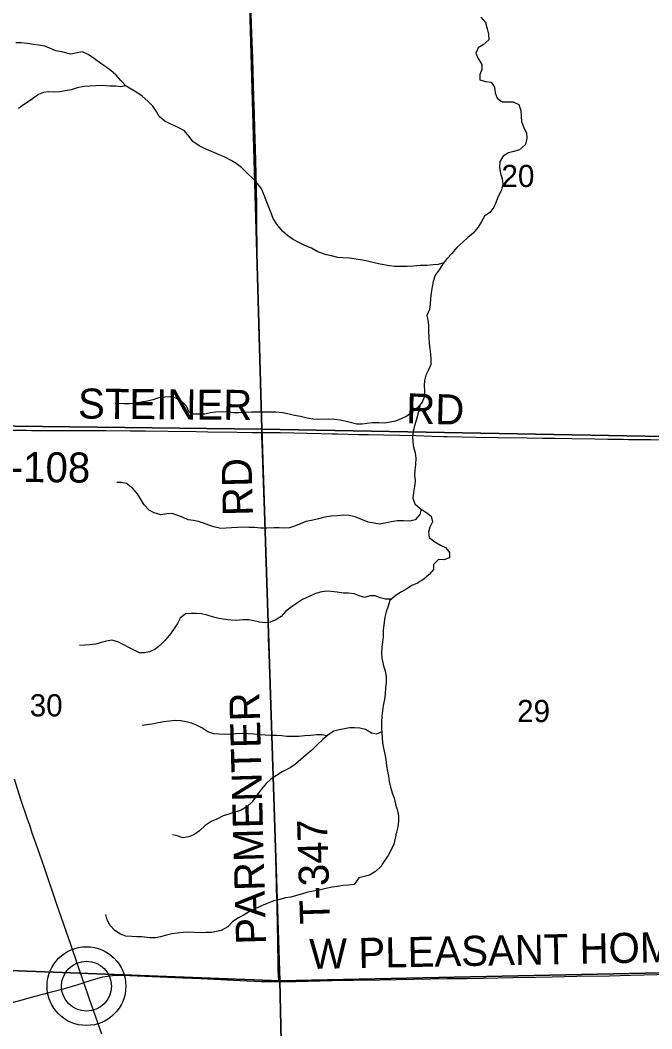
# Model space of a CAD drawing. Extents: x 1985906 to 2360102, y 891258 to 1222054.
# Drawn here: x 2111065 to 2117368, y 1061829 to 1071897 of the extents above; entities that cross this region are included whole.
import ezdxf

# ---------------------------------------------------------------- set-up
doc = ezdxf.new("R2010")
doc.units = 0
for name, color, linetype in [('GM_X_County_Road', 7, 'Continuous'), ('GM_X_County_Road_Text', 7, 'Continuous'), ('GM_X_Minor_River', 7, 'Continuous'), ('GM_X_Section', 7, 'Continuous'), ('GM_X_Section_Text', 7, 'Continuous'), ('GM_X_State_Route', 7, 'Continuous'), ('GM_X_Township_Road', 7, 'Continuous'), ('GM_X_Township_Road_Text', 7, 'Continuous'), ('GM_X_Unincorporated', 7, 'Continuous'), ('GM_X_Unincorporated_Location', 7, 'Continuous')]:
    doc.layers.add(name, color=color, linetype=linetype)

msp = doc.modelspace()

# ---------------------------------------------------------------- linework, layer by layer
at = {"layer": 'GM_X_County_Road'}
for points in [[(2113647, 1062300), (2113719, 1062300), (2113816, 1062302), (2114177, 1062310), (2114391, 1062314), (2114654, 1062319), (2114818, 1062322), (2115162, 1062328), (2115326, 1062330), (2115523, 1062332), (2115687, 1062335), (2115982, 1062341), (2116211, 1062346), (2116375, 1062349), (2116621, 1062354), (2116945, 1062358), (2117158, 1062363), (2117420, 1062372), (2117600, 1062376), (2117945, 1062384), (2118322, 1062392), (2118732, 1062401), (2119115, 1062410)], [(2111701, 1062291), (2111732, 1062302), (2111763, 1062312), (2111842, 1062335), (2111889, 1062347), (2111937, 1062355), (2111986, 1062361), (2112035, 1062363), (2112084, 1062363), (2112231, 1062358), (2112689, 1062338), (2112867, 1062330), (2113260, 1062313), (2113473, 1062303), (2113604, 1062300), (2113647, 1062300)], [(2109917, 1061802), (2110022, 1061831), (2110298, 1061905), (2110416, 1061937), (2110647, 1061999), (2110752, 1062027), (2110899, 1062068), (2111084, 1062118), (2111216, 1062154), (2111305, 1062178), (2111376, 1062197), (2111470, 1062222), (2111530, 1062239), (2111642, 1062270), (2111672, 1062280), (2111701, 1062291)]]:
    msp.add_lwpolyline(points, dxfattribs=at)
at = {"layer": 'GM_X_Minor_River'}
for points in [[(2115662, 1071927), (2115710, 1071875), (2115726, 1071811), (2115738, 1071757), (2115743, 1071702), (2115687, 1071652), (2115635, 1071622), (2115613, 1071568), (2115635, 1071514), (2115673, 1071456), (2115673, 1071406), (2115653, 1071354), (2115653, 1071303), (2115707, 1071286), (2115765, 1071280), (2115800, 1071227), (2115804, 1071171), (2115824, 1071119), (2115874, 1071081), (2115932, 1071083), (2115986, 1071083), (2116040, 1071055), (2116060, 1070997), (2116065, 1070935), (2116069, 1070885), (2116089, 1070831), (2116119, 1070769), (2116121, 1070719), (2116107, 1070656), (2116047, 1070604), (2115993, 1070586), (2115939, 1070574), (2115885, 1070540), (2115853, 1070488), (2115847, 1070426), (2115859, 1070370), (2115876, 1070315), (2115880, 1070261), (2115864, 1070195), (2115836, 1070137), (2115816, 1070083), (2115792, 1070029), (2115752, 1069977), (2115698, 1069940), (2115666, 1069882), (2115634, 1069830), (2115586, 1069772), (2115532, 1069728), (2115481, 1069682), (2115423, 1069629), (2115373, 1069569), (2115321, 1069511), (2115281, 1069459), (2115245, 1069405)], [(2115292, 1069474), (2115237, 1069459), (2115187, 1069455), (2115123, 1069449), (2115055, 1069447), (2114990, 1069443), (2114928, 1069440), (2114802, 1069440), (2114750, 1069444), (2114694, 1069454), (2114640, 1069466), (2114570, 1069482), (2114518, 1069494), (2114462, 1069506), (2114350, 1069522), (2114286, 1069524), (2114236, 1069528), (2114171, 1069544), (2114121, 1069556), (2114037, 1069586), (2113973, 1069620), (2113913, 1069646), (2113847, 1069678), (2113789, 1069708), (2113735, 1069746), (2113682, 1069792), (2113626, 1069860), (2113590, 1069916), (2113566, 1069980), (2113546, 1070032), (2113528, 1070082), (2113499, 1070151), (2113473, 1070213), (2113437, 1070263), (2113389, 1070315), (2113327, 1070373), (2113275, 1070425), (2113222, 1070465), (2113172, 1070495), (2113106, 1070529), (2113044, 1070555), (2112974, 1070585), (2112906, 1070615), (2112852, 1070643), (2112788, 1070685), (2112751, 1070737), (2112705, 1070793), (2112641, 1070825), (2112567, 1070859), (2112507, 1070889), (2112453, 1070935), (2112427, 1070987), (2112388, 1071039), (2112338, 1071089), (2112282, 1071139), (2112230, 1071176), (2112174, 1071208), (2112124, 1071238), (2112071, 1071294), (2112023, 1071348), (2111969, 1071394), (2111919, 1071430), (2111869, 1071464), (2111805, 1071512), (2111745, 1071554), (2111688, 1071582), (2111634, 1071570), (2111572, 1071558), (2111482, 1071582), (2111422, 1071590), (2111368, 1071616), (2111312, 1071638), (2111248, 1071647), (2111198, 1071653), (2111138, 1071663), (2111076, 1071671), (2111020, 1071671)], [(2112119, 1071243), (2112068, 1071231), (2112018, 1071237), (2111959, 1071239), (2111887, 1071245), (2111821, 1071241), (2111759, 1071237), (2111705, 1071235), (2111635, 1071221), (2111573, 1071203), (2111513, 1071191), (2111461, 1071183), (2111405, 1071179), (2111349, 1071183), (2111299, 1071174), (2111247, 1071154), (2111163, 1071096), (2111107, 1071058), (2111049, 1071016)], [(2115245, 1069405), (2115205, 1069351), (2115185, 1069290), (2115175, 1069234), (2115165, 1069176), (2115161, 1069116), (2115155, 1069066), (2115150, 1069008), (2115122, 1068948), (2115138, 1068889), (2115140, 1068839), (2115140, 1068789), (2115144, 1068727), (2115146, 1068673), (2115152, 1068615), (2115159, 1068563), (2115163, 1068513), (2115163, 1068460), (2115141, 1068406), (2115113, 1068354), (2115099, 1068300), (2115097, 1068250), (2115099, 1068190), (2115095, 1068134), (2115077, 1068084), (2115034, 1068031), (2114980, 1067987), (2114922, 1067943), (2114866, 1067917), (2114810, 1067893), (2114756, 1067883), (2114703, 1067875), (2114645, 1067877), (2114579, 1067877), (2114527, 1067872), (2114477, 1067866), (2114423, 1067866), (2114373, 1067878), (2114317, 1067892), (2114257, 1067904), (2114203, 1067910), (2114141, 1067914), (2114043, 1067912), (2113985, 1067916), (2113929, 1067926), (2113862, 1067942), (2113802, 1067952), (2113750, 1067964), (2113684, 1067978), (2113616, 1067986), (2113548, 1067984), (2113372, 1067984), (2113310, 1067981), (2113252, 1067979), (2113194, 1067979), (2113140, 1067985), (2113080, 1067989), (2113017, 1067985), (2112965, 1067977), (2112903, 1067965), (2112851, 1067963), (2112801, 1067965), (2112751, 1067983), (2112725, 1068045), (2112671, 1068097), (2112619, 1068125), (2112563, 1068137), (2112509, 1068133), (2112447, 1068127), (2112389, 1068109), (2112335, 1068093), (2112274, 1068083), (2112206, 1068072), (2112154, 1068068), (2112098, 1068068), (2112044, 1068070), (2112012, 1068070)], [(2115058, 1068061), (2115036, 1067975), (2115020, 1067915), (2115004, 1067857), (2114988, 1067795), (2114980, 1067743), (2114982, 1067686), (2114990, 1067634), (2115006, 1067578), (2115013, 1067524), (2115009, 1067462), (2115003, 1067406), (2115001, 1067354), (2115007, 1067300), (2114999, 1067243), (2114989, 1067183), (2114985, 1067127), (2115002, 1067071), (2115054, 1067025), (2115112, 1066985), (2115168, 1066945), (2115180, 1066889), (2115154, 1066837), (2115140, 1066785), (2115148, 1066734), (2115203, 1066690), (2115259, 1066656), (2115311, 1066632), (2115349, 1066582), (2115351, 1066532), (2115293, 1066510), (2115239, 1066514), (2115189, 1066464), (2115191, 1066414), (2115145, 1066364), (2115093, 1066319), (2115029, 1066279), (2114975, 1066255), (2114923, 1066221), (2114871, 1066191), (2114817, 1066159), (2114753, 1066105), (2114737, 1066048), (2114719, 1065992), (2114704, 1065938), (2114694, 1065862), (2114686, 1065808), (2114688, 1065742), (2114682, 1065689), (2114674, 1065639), (2114672, 1065583), (2114674, 1065529), (2114691, 1065453), (2114709, 1065401), (2114717, 1065339), (2114717, 1065289), (2114711, 1065234), (2114707, 1065172), (2114701, 1065116), (2114689, 1065056), (2114682, 1065002), (2114674, 1064950), (2114670, 1064892), (2114670, 1064835), (2114682, 1064685), (2114690, 1064631), (2114704, 1064571), (2114715, 1064519), (2114721, 1064455), (2114731, 1064402), (2114739, 1064352), (2114747, 1064298), (2114761, 1064242), (2114777, 1064186), (2114798, 1064130), (2114812, 1064072), (2114830, 1064006), (2114840, 1063955), (2114842, 1063903), (2114834, 1063845), (2114822, 1063791), (2114794, 1063671), (2114767, 1063616), (2114737, 1063560), (2114697, 1063502), (2114665, 1063450), (2114611, 1063398), (2114551, 1063364), (2114497, 1063350), (2114445, 1063335), (2114397, 1063269), (2114341, 1063263), (2114289, 1063261), (2114233, 1063249), (2114177, 1063243), (2114115, 1063229), (2114061, 1063217), (2114009, 1063207), (2113935, 1063193), (2113883, 1063178), (2113823, 1063160)], [(2115065, 1067017), (2115054, 1066963), (2115008, 1066909), (2114952, 1066897), (2114890, 1066899), (2114832, 1066900), (2114768, 1066890), (2114706, 1066876), (2114650, 1066868), (2114597, 1066876), (2114539, 1066886), (2114409, 1066938), (2114347, 1066952), (2114293, 1066956), (2114229, 1066950), (2114167, 1066946), (2114105, 1066936), (2114043, 1066918), (2113971, 1066904), (2113917, 1066892), (2113863, 1066869), (2113803, 1066845), (2113751, 1066831), (2113701, 1066825), (2113649, 1066829), (2113599, 1066829), (2113528, 1066827), (2113466, 1066827), (2113404, 1066833), (2113346, 1066833), (2113296, 1066835), (2113234, 1066833), (2113174, 1066829), (2113122, 1066825), (2113066, 1066824), (2112998, 1066840), (2112948, 1066858), (2112896, 1066878), (2112846, 1066892), (2112794, 1066902), (2112743, 1066908), (2112691, 1066934), (2112639, 1066952), (2112581, 1066974), (2112527, 1066970), (2112469, 1066960), (2112403, 1066980), (2112353, 1067006), (2112303, 1067058), (2112265, 1067118), (2112236, 1067170), (2112190, 1067224), (2112126, 1067271), (2112074, 1067281), (2112030, 1067282)], [(2114769, 1066118), (2114711, 1066117), (2114657, 1066132), (2114607, 1066152), (2114555, 1066152), (2114503, 1066136), (2114449, 1066152), (2114397, 1066172), (2114343, 1066176), (2114291, 1066176), (2114229, 1066188), (2114170, 1066194), (2114120, 1066198), (2114060, 1066188), (2114006, 1066170), (2113950, 1066146), (2113884, 1066114), (2113822, 1066073), (2113770, 1066037), (2113716, 1065997), (2113670, 1065945), (2113616, 1065911), (2113560, 1065887), (2113506, 1065881), (2113454, 1065887), (2113398, 1065903), (2113346, 1065913), (2113288, 1065911), (2113222, 1065906), (2113166, 1065908), (2113114, 1065914), (2113048, 1065926), (2112994, 1065938), (2112932, 1065958), (2112874, 1065970), (2112824, 1065974), (2112771, 1065976), (2112715, 1065970), (2112661, 1065928), (2112634, 1065874), (2112594, 1065814), (2112554, 1065757), (2112510, 1065705), (2112460, 1065655), (2112408, 1065615), (2112356, 1065591), (2112306, 1065581), (2112256, 1065581), (2112202, 1065609), (2112144, 1065639), (2112093, 1065665), (2112041, 1065691), (2111979, 1065707), (2111925, 1065699), (2111873, 1065685), (2111819, 1065670), (2111761, 1065662), (2111711, 1065658), (2111657, 1065656)], [(2114130, 1064755), (2114077, 1064765), (2114025, 1064763), (2113967, 1064758), (2113903, 1064752), (2113847, 1064748), (2113791, 1064746), (2113727, 1064748), (2113675, 1064752), (2113625, 1064756), (2113565, 1064758), (2113511, 1064760), (2113451, 1064764), (2113397, 1064770), (2113341, 1064774), (2113283, 1064776), (2113222, 1064774), (2113166, 1064770), (2113106, 1064768), (2113052, 1064770), (2112996, 1064775), (2112936, 1064795), (2112878, 1064832), (2112826, 1064860), (2112774, 1064880), (2112722, 1064894), (2112668, 1064903), (2112614, 1064905), (2112556, 1064901), (2112497, 1064893), (2112443, 1064885), (2112383, 1064871), (2112329, 1064863), (2112283, 1064857)], [(2114673, 1064792), (2114622, 1064771), (2114572, 1064781), (2114512, 1064817), (2114456, 1064831), (2114402, 1064835), (2114350, 1064833), (2114300, 1064825), (2114249, 1064815), (2114195, 1064801), (2114139, 1064763), (2114084, 1064716), (2114030, 1064664), (2113974, 1064610), (2113920, 1064564), (2113866, 1064516), (2113814, 1064470), (2113760, 1064435), (2113680, 1064393), (2113622, 1064359), (2113570, 1064325), (2113516, 1064275), (2113460, 1064205), (2113424, 1064154), (2113380, 1064094), (2113326, 1064044), (2113264, 1064008), (2113208, 1063990), (2113148, 1063972), (2113092, 1063954), (2113026, 1063923), (2112970, 1063897), (2112912, 1063857), (2112854, 1063805), (2112798, 1063767), (2112746, 1063747), (2112688, 1063737), (2112622, 1063759), (2112584, 1063765)], [(2113823, 1063160), (2113765, 1063144), (2113708, 1063136), (2113656, 1063120), (2113596, 1063108), (2113530, 1063080), (2113472, 1063058), (2113408, 1063028), (2113354, 1063001), (2113300, 1062967), (2113238, 1062933), (2113184, 1062897), (2113136, 1062847), (2113072, 1062809), (2112976, 1062791), (2112920, 1062789), (2112866, 1062788), (2112804, 1062790), (2112742, 1062794), (2112690, 1062792), (2112636, 1062784), (2112580, 1062776), (2112526, 1062764), (2112466, 1062746), (2112416, 1062738), (2112358, 1062738), (2112278, 1062746), (2112228, 1062748), (2112178, 1062752), (2112118, 1062754), (2112067, 1062774), (2112011, 1062812), (2111963, 1062862), (2111933, 1062918), (2111919, 1062970)]]:
    msp.add_lwpolyline(points, dxfattribs=at)
at = {"layer": 'GM_X_Section'}
for points in [[(2108095, 1073222), (2113326, 1073086), (2113475, 1067816), (2108275, 1067879)], [(2113326, 1073086), (2118610, 1073025), (2118759, 1067719), (2113475, 1067816)], [(2108275, 1067879), (2113475, 1067816), (2113655, 1062309), (2108437, 1062509)], [(2113475, 1067816), (2118759, 1067719), (2118890, 1062418), (2113655, 1062309)], [(2108437, 1062509), (2113655, 1062309), (2113713, 1059760), (2113883, 1057208), (2108578, 1057164)], [(2118890, 1062418), (2118962, 1059841), (2119155, 1057234), (2114288, 1057210), (2113883, 1057208), (2113713, 1059760), (2113655, 1062309)]]:
    msp.add_lwpolyline(points, close=True, dxfattribs=at)
at = {"layer": 'GM_X_State_Route'}
msp.add_lwpolyline([(2111880, 1061777), (2111754, 1062135), (2111701, 1062291), (2111691, 1062319), (2111575, 1062662), (2111429, 1063079), (2111306, 1063435), (2111237, 1063637), (2111199, 1063745), (2111186, 1063781), (2111163, 1063853), (2111136, 1063932), (2111072, 1064118), (2111007, 1064322)], dxfattribs=at)
at = {"layer": 'GM_X_Township_Road'}
for points in [[(2113423, 1070178), (2113423, 1070223), (2113419, 1070362), (2113412, 1070613), (2113407, 1070813), (2113404, 1070961), (2113398, 1071125), (2113387, 1071519), (2113380, 1071682), (2113377, 1071763), (2113370, 1071960), (2113364, 1072124), (2113360, 1072271), (2113355, 1072468), (2113347, 1072715), (2113343, 1072846), (2113340, 1072977), (2113340, 1073059), (2113339, 1073064)], [(2113448, 1068853), (2113446, 1068924), (2113441, 1069120), (2113439, 1069198), (2113437, 1069284), (2113434, 1069382), (2113430, 1069550), (2113425, 1069927), (2113425, 1070075), (2113423, 1070178)], [(2113476, 1067782), (2113475, 1067842), (2113474, 1067924), (2113472, 1068023), (2113468, 1068137), (2113462, 1068301), (2113459, 1068416), (2113452, 1068629), (2113448, 1068853)], [(2110778, 1067808), (2110804, 1067807), (2110915, 1067806), (2110951, 1067805), (2111015, 1067804), (2111062, 1067804), (2111128, 1067804), (2111178, 1067803), (2111266, 1067803), (2111440, 1067802), (2111588, 1067802), (2111920, 1067800), (2112166, 1067797), (2112314, 1067797), (2112543, 1067795), (2112822, 1067791), (2112937, 1067789), (2113232, 1067785), (2113379, 1067782), (2113476, 1067782)], [(2113476, 1067782), (2113543, 1067782), (2113658, 1067780), (2114066, 1067770), (2114179, 1067768)], [(2113647, 1062300), (2113646, 1062318), (2113644, 1062360), (2113641, 1062417), (2113638, 1062564), (2113637, 1062598), (2113636, 1062696), (2113629, 1063046), (2113628, 1063099), (2113626, 1063151), (2113624, 1063220), (2113623, 1063287), (2113619, 1063386), (2113615, 1063548), (2113608, 1063759), (2113607, 1063818), (2113606, 1063862), (2113605, 1063891), (2113603, 1063960), (2113600, 1064025), (2113598, 1064091), (2113597, 1064135), (2113594, 1064255), (2113587, 1064470), (2113579, 1064682), (2113575, 1064810), (2113569, 1065009), (2113565, 1065140), (2113557, 1065402), (2113551, 1065566), (2113544, 1065729), (2113542, 1065844), (2113535, 1066041), (2113527, 1066319), (2113521, 1066483), (2113517, 1066581), (2113513, 1066696), (2113510, 1066811), (2113507, 1066893), (2113504, 1067007), (2113500, 1067089), (2113497, 1067187), (2113488, 1067466), (2113483, 1067581), (2113477, 1067744), (2113476, 1067782)], [(2114179, 1067768), (2114231, 1067767), (2114441, 1067762), (2114542, 1067760), (2114690, 1067757), (2114852, 1067754), (2115015, 1067750), (2115177, 1067746), (2115288, 1067743)], [(2115288, 1067743), (2115325, 1067741), (2115616, 1067736), (2115836, 1067733), (2116126, 1067728), (2116278, 1067725), (2116403, 1067724), (2116570, 1067723), (2116801, 1067717), (2116928, 1067716), (2117081, 1067714), (2117135, 1067713), (2117177, 1067713), (2117234, 1067712), (2117357, 1067711), (2117509, 1067709), (2117831, 1067704), (2117915, 1067703), (2117992, 1067702), (2118140, 1067700), (2118435, 1067697), (2118615, 1067697), (2118774, 1067696)]]:
    msp.add_lwpolyline(points, dxfattribs=at)
at = {"layer": 'GM_X_Unincorporated'}
for radius in [393, 249]:
    msp.add_circle((2111726, 1062255), radius, dxfattribs=at)
at = {"layer": 'GM_X_Unincorporated_Location'}
msp.add_line((2111726, 1062255), (2111726, 1062255), dxfattribs=at)

# ---------------------------------------------------------------- texts
at = {"layer": 'GM_X_County_Road_Text'}
msp.add_text('W PLEASANT HOME RD', height=300, rotation=1.106, dxfattribs=at).set_placement((2113953, 1062426))
at = {"layer": 'GM_X_Section_Text'}
for s, p in [('20', (2115868, 1070232)), ('30', (2111160, 1064948)), ('29', (2116024, 1064891))]:
    msp.add_text(s, height=221, rotation=0, dxfattribs=at).set_placement(p)
at = {"layer": 'GM_X_Township_Road_Text'}
for s, rotation, p in [('STEINER', 359.4979, (2111641, 1067921)), ('RD', 358.5381, (2114914, 1067873)), ('T-108', 359.4403, (2110715, 1067291)), ('RD', 91.4816, (2113388, 1066951)), ('PARMENTER', 91.5725, (2113520, 1062674)), ('T-347', 91.6851, (2114158, 1062878))]:
    msp.add_text(s, height=300, rotation=rotation, dxfattribs=at).set_placement(p)

doc.saveas('drawing.dxf')
